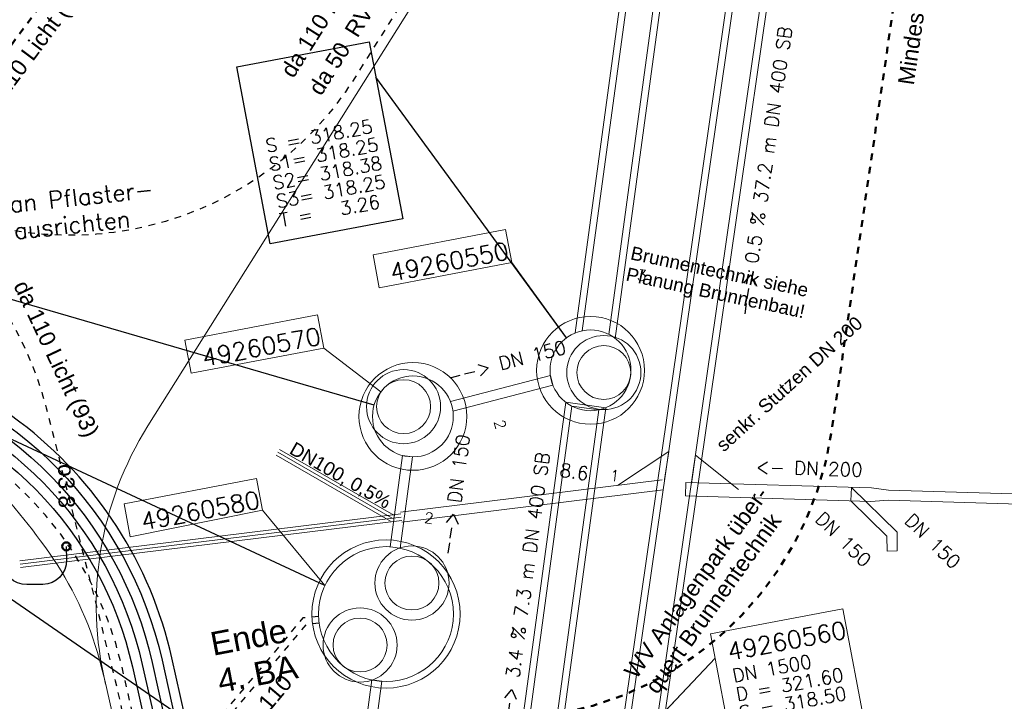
# Model space of a CAD drawing. Header units: metres. Extents: x -502 to 161, y -108 to 174.
# Tile 575 of 776: x -137 to -122, y 33 to 43. Entities that reach past the tile are written whole.
import ezdxf

# ---------------------------------------------------------------- set-up
doc = ezdxf.new("R2010")
doc.units = ezdxf.units.M
doc.header["$LTSCALE"] = 0.1
for name, pattern in [('103', [0.16875, 0.125, -0.01875, 0.00625, -0.01875]), ('2-1', [0.17, 0.06, -0.025, 0.06, -0.025]), ('202', [0.132, 0.0875, -0.019, 0.0065, -0.019]), ('226', [0.119, 0.1, -0.019])]:
    doc.linetypes.add(name, pattern=pattern)
for name, color, linetype in [('BRI31-005.05-5p02-Koordinierung Lageplan 4. BA ZOB West 2022-06-15', 7, 'Continuous'), ('BRI31-005.07-5f08-Koordinierung Lageplan 4. BA Radstation - Seeterrasse 2023-05-31', 7, 'Continuous'), ('BRI32-005.03-5f06-Koordinierung Schemaplan 4 BA ZOB Teilbereich 2 Ost - Bahnhofsallee 2023-01-21', 7, 'Continuous')]:
    doc.layers.add(name, color=color, linetype=linetype)
doc.styles.add('Arial', font='arial.ttf')
doc.styles.add('Txt', font='txt_____.ttf')

msp = doc.modelspace()

# ---------------------------------------------------------------- linework, layer by layer
at = {"layer": 'BRI31-005.05-5p02-Koordinierung Lageplan 4. BA ZOB West 2022-06-15', "color": 150, "linetype": 'Continuous', "lineweight": 25, "true_color": 0x007fff, "transparency": 33554687}
for p, q in [((-128.977, 38.189), (-131.808, 42.055)), ((-131.834, 37.189), (-138.519, 39.136)), ((-132.563, 34.511), (-138.129, 37.106)), ((-132.724, 31.205), (-137.643, 34.598)), ((-129.094, 30.983), (-126.773, 33.433))]:
    msp.add_line(p, q, dxfattribs=at)
at = {"layer": 'BRI31-005.05-5p02-Koordinierung Lageplan 4. BA ZOB West 2022-06-15', "color": 7, "linetype": 'Continuous', "lineweight": 18, "transparency": 33554687, "flags": 128}
msp.add_lwpolyline([(-133.872, 42.208), (-131.907, 42.581), (-131.409, 39.954), (-133.374, 39.581), (-133.872, 42.208)], dxfattribs=at)
at = {"layer": 'BRI31-005.05-5p02-Koordinierung Lageplan 4. BA ZOB West 2022-06-15', "color": 150, "linetype": 'Continuous', "lineweight": 25, "true_color": 0x007fff, "transparency": 33554687, "flags": 128}
msp.add_lwpolyline([(-133.872, 42.208), (-131.907, 42.581), (-131.409, 39.954), (-133.374, 39.581), (-133.872, 42.208)], dxfattribs=at)
at = {"layer": 'BRI31-005.07-5f08-Koordinierung Lageplan 4. BA Radstation - Seeterrasse 2023-05-31', "color": 150, "linetype": 'Continuous', "lineweight": 20, "true_color": 0x007fff, "transparency": 33554687}
for p, q in [((-128.977, 38.189), (-129.792, 39.303)), ((-128.977, 38.189), (-129.792, 39.303)), ((-131.734, 37.386), (-132.581, 38.036)), ((-131.734, 37.386), (-132.581, 38.036)), ((-132.563, 34.511), (-133.491, 35.628)), ((-132.563, 34.511), (-133.491, 35.628)), ((-129.094, 30.983), (-126.773, 33.433)), ((-129.094, 30.983), (-126.773, 33.433))]:
    msp.add_line(p, q, dxfattribs=at)
at = {"layer": 'BRI31-005.07-5f08-Koordinierung Lageplan 4. BA Radstation - Seeterrasse 2023-05-31', "color": 1, "linetype": 'Continuous', "lineweight": 20, "true_color": 0xff0000, "transparency": 33554687}
for p, q in [((-131.542, 35.553), (-133.238, 36.532)), ((-131.542, 35.553), (-133.238, 36.532)), ((-131.592, 35.466), (-133.288, 36.445)), ((-131.592, 35.466), (-133.288, 36.445)), ((-131.567, 35.51), (-133.263, 36.488)), ((-131.567, 35.51), (-133.263, 36.488)), ((-131.44, 35.601), (-127.561, 36.078)), ((-131.44, 35.601), (-127.561, 36.078)), ((-131.421, 35.452), (-127.543, 35.929)), ((-131.421, 35.452), (-127.543, 35.929)), ((-137.092, 34.88), (-131.437, 35.576)), ((-137.092, 34.88), (-131.437, 35.576)), ((-137.086, 34.83), (-131.431, 35.526)), ((-137.086, 34.83), (-131.431, 35.526)), ((-137.08, 34.781), (-131.424, 35.477)), ((-137.08, 34.781), (-131.424, 35.477))]:
    msp.add_line(p, q, dxfattribs=at)
at = {"layer": 'BRI31-005.07-5f08-Koordinierung Lageplan 4. BA Radstation - Seeterrasse 2023-05-31', "color": 7, "linetype": 'Continuous', "lineweight": 9, "transparency": 33554687}
for p, q in [((-127.214, 35.842), (-127.208, 36.042)), ((-127.214, 35.842), (-127.208, 36.042)), ((-124.761, 35.769), (-124.75, 35.968)), ((-124.761, 35.769), (-124.75, 35.968)), ((-124.071, 35.024), (-124.221, 35.023)), ((-124.071, 35.024), (-124.221, 35.023))]:
    msp.add_line(p, q, dxfattribs=at)
at = {"layer": 'BRI31-005.07-5f08-Koordinierung Lageplan 4. BA Radstation - Seeterrasse 2023-05-31', "color": 150, "linetype": 'Continuous', "lineweight": 13, "true_color": 0x007fff, "transparency": 33554687, "flags": 128}
for points in [[(-128.255, 38.179), (-124.26, 67.557), (-124.855, 67.638), (-128.849, 38.26)], [(-128.255, 38.179), (-124.26, 67.557), (-124.855, 67.638), (-128.849, 38.26)], [(-128.348, 38.239), (-124.364, 67.536), (-124.761, 67.59), (-128.744, 38.292)], [(-128.348, 38.239), (-124.364, 67.536), (-124.761, 67.59), (-128.744, 38.292)], [(-130.663, 37.098), (-129.179, 37.483), (-129.217, 37.628), (-130.701, 37.243)], [(-130.663, 37.098), (-129.179, 37.483), (-129.217, 37.628), (-130.701, 37.243)], [(-129.22, 31.08), (-128.395, 37.15), (-128.989, 37.231), (-129.815, 31.161)], [(-129.22, 31.08), (-128.395, 37.15), (-128.989, 37.231), (-129.815, 31.161)], [(-129.315, 31.128), (-128.5, 37.118), (-128.897, 37.171), (-129.711, 31.182)], [(-129.315, 31.128), (-128.5, 37.118), (-128.897, 37.171), (-129.711, 31.182)], [(-131.448, 35.066), (-131.264, 36.421), (-131.413, 36.441), (-131.597, 35.086)], [(-131.448, 35.066), (-131.264, 36.421), (-131.413, 36.441), (-131.597, 35.086)], [(-131.932, 31.508), (-131.717, 33.09), (-131.866, 33.11), (-132.081, 31.529)], [(-131.932, 31.508), (-131.717, 33.09), (-131.866, 33.11), (-132.081, 31.529)]]:
    msp.add_lwpolyline(points, dxfattribs=at)
at = {"layer": 'BRI31-005.07-5f08-Koordinierung Lageplan 4. BA Radstation - Seeterrasse 2023-05-31', "color": 1, "linetype": 'Continuous', "lineweight": 13, "true_color": 0xff0000, "transparency": 33554687, "flags": 128}
for points in [[(-128.197, 27.89), (-123.062, 63.509), (-123.656, 63.594), (-128.791, 27.976)], [(-128.197, 27.89), (-123.062, 63.509), (-123.656, 63.594), (-128.791, 27.976)], [(-128.289, 27.95), (-123.166, 63.488), (-123.562, 63.545), (-128.685, 28.007)], [(-128.289, 27.95), (-123.166, 63.488), (-123.562, 63.545), (-128.685, 28.007)], [(-127.522, 36.083), (-127.461, 36.501), (-128.223, 35.995)], [(-127.522, 36.083), (-127.461, 36.501), (-128.223, 35.995)], [(-127.522, 36.083), (-127.461, 36.501), (-128.223, 35.995)], [(-127.522, 36.083), (-127.461, 36.501), (-128.223, 35.995)], [(-127.126, 36.024), (-127.065, 36.445), (-126.424, 35.937)], [(-127.126, 36.024), (-127.065, 36.445), (-126.424, 35.937)], [(-127.126, 36.024), (-127.065, 36.445), (-126.424, 35.937)], [(-127.126, 36.024), (-127.065, 36.445), (-126.424, 35.937)]]:
    msp.add_lwpolyline(points, dxfattribs=at)
at = {"layer": 'BRI31-005.07-5f08-Koordinierung Lageplan 4. BA Radstation - Seeterrasse 2023-05-31', "color": 142, "linetype": 'Continuous', "lineweight": 30, "true_color": 0x0099cc, "transparency": 33554687, "flags": 128}
msp.add_lwpolyline([(-134.643, 32.579), (-134.835, 33.436, 0.177496), (-137.09, 36.937), (-139.519, 38.773), (-141.523, 40.269, -0.17993), (-142.469, 41.732), (-143.259, 45.305), (-143.259, 45.305, -0.25774), (-142.575, 47.623), (-142.575, 47.623), (-134.434, 55.667), (-134.434, 55.667, -0.145153), (-133.554, 56.138), (-133.554, 56.138, 0.265247), (-132.875, 56.735), (-132.875, 56.735), (-130.744, 62.94, -0.107169)], format="xyb", dxfattribs=at)
at = {"layer": 'BRI31-005.07-5f08-Koordinierung Lageplan 4. BA Radstation - Seeterrasse 2023-05-31', "color": 4, "linetype": '103', "lineweight": 50, "true_color": 0x00ffff, "transparency": 33554687, "flags": 128}
msp.add_lwpolyline([(-254.932, 33.239), (-254.932, 33.239, -0.133546), (-234.307, 40.072), (-234.307, 40.072), (-218.197, 40.948, -0.112636), (-213.199, 40.089, 0.175809), (-206.725, 39.787), (-199.607, 41.997), (-199.607, 41.997, -0.078169), (-198.087, 42.321), (-198.087, 42.321), (-197.129, 42.373, -0.05937), (-195.948, 42.297, 0.059369), (-194.767, 42.221), (-174.631, 43.315), (-169.746, 43.384), (-169.746, 43.384, 0.029754), (-166.402, 43.63), (-166.402, 43.63, -0.011354), (-164.123, 43.882), (-164.123, 43.882, 0.110668), (-162.039, 44.545), (-162.039, 44.545), (-161.576, 44.817), (-160.539, 45.425, -0.34828), (-156.848, 44.907), (-154.481, 42.423), (-154.481, 42.423, 0.105958), (-147.692, 37.792), (-147.692, 37.792), (-147.692, 37.792, -0.052347), (-138.49, 32.859), (-138.49, 32.859), (-138.49, 32.859, 0.153853), (-137.05, 32.428), (-137.05, 32.428), (-136.204, 32.44), (-129.921, 32.527), (-129.921, 32.527, 0.3685), (-125.043, 36.806), (-125.043, 36.806), (-123.421, 47.943, -0.104398), (-122.708, 49.882), (-117.175, 58.694), (-117.175, 58.694, -0.222151), (-112.511, 61.703), (-112.511, 61.703)], format="xyb", dxfattribs=at)
at = {"layer": 'BRI31-005.07-5f08-Koordinierung Lageplan 4. BA Radstation - Seeterrasse 2023-05-31', "color": 1, "linetype": '226', "lineweight": 50, "true_color": 0xff0000, "transparency": 33554687, "flags": 128}
msp.add_lwpolyline([(-128.293, 55.343), (-128.653, 54.86), (-128.653, 54.86, -0.052917), (-128.732, 54.775), (-128.732, 54.775, 0.052903), (-129.619, 53.817), (-130.04, 53.253, 0.103068), (-130.716, 51.796), (-130.716, 51.796, -0.103298), (-131.394, 50.339), (-131.394, 50.339), (-139.239, 39.826)], format="xyb", dxfattribs=at)
at = {"layer": 'BRI31-005.07-5f08-Koordinierung Lageplan 4. BA Radstation - Seeterrasse 2023-05-31', "color": 1, "linetype": 'Continuous', "lineweight": 20, "true_color": 0xff0000, "transparency": 33554687, "flags": 128}
for points in [[(-135.818, 33.048), (-135.818, 33.048, -0.202014), (-135.191, 36.879), (-135.191, 36.879), (-126.544, 50.641, 0.39094), (-126.83, 52.175), (-127.877, 52.956)], [(-135.818, 33.048), (-135.818, 33.048, -0.202014), (-135.191, 36.879), (-135.191, 36.879), (-126.544, 50.641, 0.39094), (-126.83, 52.175), (-127.877, 52.956)], [(-131.29, 23.297, -0.117463), (-131.658, 24.079), (-131.658, 24.079, 0.147933), (-132.067, 24.826), (-132.067, 24.826), (-133.576, 26.31, -0.152515), (-135.276, 29.491, -0.025735), (-135.475, 30.935), (-135.475, 30.935, 0.044386), (-135.91, 33.409), (-135.91, 33.409, 0.089102), (-136.663, 35.008), (-136.663, 35.008, 0.034764), (-137.697, 36.267), (-137.697, 36.267)], [(-131.29, 23.297, -0.117463), (-131.658, 24.079), (-131.658, 24.079, 0.147933), (-132.067, 24.826), (-132.067, 24.826), (-133.576, 26.31, -0.152515), (-135.276, 29.491, -0.025735), (-135.475, 30.935), (-135.475, 30.935, 0.044386), (-135.91, 33.409), (-135.91, 33.409, 0.089102), (-136.663, 35.008), (-136.663, 35.008, 0.034764), (-137.697, 36.267), (-137.697, 36.267)]]:
    msp.add_lwpolyline(points, format="xyb", dxfattribs=at)
at = {"layer": 'BRI31-005.07-5f08-Koordinierung Lageplan 4. BA Radstation - Seeterrasse 2023-05-31', "color": 190, "linetype": '2-1', "lineweight": 30, "true_color": 0x7f00ff, "transparency": 33554687, "flags": 128}
for points in [[(-127.963, 52.833), (-126.92, 52.055, -0.390939), (-126.671, 50.721), (-132.12, 42.048, -0.437879), (-139.344, 40.701), (-141.061, 41.982)], [(-141.151, 41.862), (-138.557, 39.927, -0.172085), (-136.7, 37.147), (-135.71, 33.237), (-135.71, 33.237, -0.040718), (-135.328, 30.964), (-135.328, 30.964, 0.025662), (-135.129, 29.52), (-135.129, 29.52, 0.152696), (-133.469, 26.415), (-133.469, 26.415), (-132.716, 25.675, 0.109772), (-131.979, 25.214), (-131.979, 25.214, -0.264521), (-131.472, 24.629), (-131.472, 24.629)]]:
    msp.add_lwpolyline(points, format="xyb", dxfattribs=at)
at = {"layer": 'BRI31-005.07-5f08-Koordinierung Lageplan 4. BA Radstation - Seeterrasse 2023-05-31', "color": 7, "linetype": 'Continuous', "lineweight": 30, "transparency": 33554687, "flags": 128}
for points in [[(-152.114, 43.992), (-149.235, 41.081), (-149.235, 41.081, 0.112774), (-147.24, 39.818), (-147.24, 39.818), (-145.464, 39.19, 0.037032), (-142.443, 38.367, -0.012109), (-139.375, 37.697), (-139.375, 37.697, -0.285019), (-135.128, 33.371), (-135.128, 33.371), (-134.937, 32.52), (-134.392, 29.659), (-134.392, 29.659, 0.152657), (-132.943, 26.949), (-132.943, 26.949), (-131.448, 25.48), (-131.448, 25.48, -0.007585), (-131.417, 25.449), (-131.417, 25.449), (-131.417, 25.449, -0.145681), (-130.785, 24.253), (-130.785, 24.253), (-130.656, 23.609)], [(-151.936, 42.866), (-151.936, 42.866, 0.088801), (-151.102, 42.283), (-151.102, 42.283), (-151.102, 42.283, -0.08992), (-150.269, 41.7), (-150.269, 41.7), (-149.448, 40.869, 0.115633), (-147.281, 39.514), (-144.436, 38.544), (-144.436, 38.544, 0.065289), (-143.46, 38.348), (-143.46, 38.348, -0.030773), (-142.471, 38.22), (-142.471, 38.22, -0.012109), (-139.411, 37.551), (-139.411, 37.551, -0.284994), (-135.274, 33.338), (-135.084, 32.492)], [(-152.042, 42.76, 0.088832), (-151.208, 42.178), (-151.208, 42.178, -0.089956), (-150.376, 41.594), (-150.376, 41.594), (-149.555, 40.764, 0.115671), (-147.329, 39.372), (-144.476, 38.399, 0.064694), (-143.47, 38.199), (-143.47, 38.199, -0.030773), (-142.5, 38.072), (-142.5, 38.072), (-142.5, 38.072, -0.012109), (-139.447, 37.405), (-139.447, 37.405), (-139.447, 37.405, -0.284968), (-135.421, 33.306), (-135.421, 33.306), (-135.232, 32.464), (-134.687, 29.603, 0.152638), (-133.154, 26.735), (-131.646, 25.254, -0.150399), (-131.324, 24.659)], [(-147.24, 39.818), (-145.464, 39.19, 0.037032), (-142.443, 38.367, -0.012109), (-139.375, 37.697), (-139.375, 37.697, -0.285019), (-135.128, 33.371), (-135.128, 33.371), (-134.937, 32.52), (-134.392, 29.659), (-134.392, 29.659, 0.152657), (-132.943, 26.949), (-132.943, 26.949), (-131.448, 25.48), (-131.448, 25.48, -0.007585), (-131.417, 25.449), (-131.417, 25.449), (-131.417, 25.449, -0.145681), (-130.785, 24.253), (-130.785, 24.253), (-130.656, 23.609)]]:
    msp.add_lwpolyline(points, format="xyb", dxfattribs=at)
at = {"layer": 'BRI31-005.07-5f08-Koordinierung Lageplan 4. BA Radstation - Seeterrasse 2023-05-31', "color": 3, "linetype": 'Continuous', "lineweight": 30, "true_color": 0x00ff00, "transparency": 33554687, "flags": 128}
for points in [[(-152.008, 44.098), (-149.129, 41.186), (-149.129, 41.186, 0.112767), (-147.19, 39.959), (-147.19, 39.959), (-145.414, 39.331, 0.037213), (-142.399, 38.511, -0.01205), (-139.34, 37.843), (-139.34, 37.843, -0.285044), (-134.981, 33.403), (-134.981, 33.403), (-134.79, 32.548), (-134.245, 29.687), (-134.245, 29.687, 0.152657), (-132.838, 27.056), (-132.838, 27.056), (-131.343, 25.587, -0.007309), (-131.31, 25.554, -0.145681), (-130.638, 24.282), (-130.509, 23.638)], [(-147.19, 39.959), (-145.414, 39.331, 0.037213), (-142.399, 38.511, -0.01205), (-139.34, 37.843), (-139.34, 37.843, -0.285044), (-134.981, 33.403), (-134.981, 33.403), (-134.79, 32.548), (-134.245, 29.687), (-134.245, 29.687, 0.152657), (-132.838, 27.056), (-132.838, 27.056), (-131.343, 25.587, -0.007309), (-131.31, 25.554, -0.145681), (-130.638, 24.282), (-130.509, 23.638)]]:
    msp.add_lwpolyline(points, format="xyb", dxfattribs=at)
at = {"layer": 'BRI31-005.07-5f08-Koordinierung Lageplan 4. BA Radstation - Seeterrasse 2023-05-31', "color": 3, "linetype": '2-1', "lineweight": 30, "true_color": 0x00ff00, "transparency": 33554687, "flags": 128}
msp.add_lwpolyline([(-131.472, 24.629, 0.1504), (-131.751, 25.147), (-133.259, 26.629, -0.152638), (-134.834, 29.575), (-135.379, 32.436), (-135.567, 33.273), (-135.567, 33.273, 0.284942), (-139.482, 37.26), (-139.482, 37.26), (-139.482, 37.26, 0.012109), (-142.528, 37.925), (-142.528, 37.925), (-142.528, 37.925, 0.030773), (-143.48, 38.049), (-143.48, 38.049), (-143.48, 38.049, -0.06529), (-144.533, 38.26), (-144.533, 38.26), (-147.378, 39.23), (-147.378, 39.23, -0.115682), (-149.662, 40.659), (-149.662, 40.659), (-150.482, 41.489, 0.089986), (-151.314, 42.072, -0.088862), (-152.148, 42.654)], format="xyb", dxfattribs=at)
at = {"layer": 'BRI31-005.07-5f08-Koordinierung Lageplan 4. BA Radstation - Seeterrasse 2023-05-31', "color": 7, "linetype": 'Continuous', "lineweight": 13, "transparency": 33554687, "flags": 128}
for points in [[(-131.85, 39.421), (-129.885, 39.794), (-129.792, 39.303), (-131.757, 38.93), (-131.85, 39.421)], [(-131.85, 39.421), (-129.885, 39.794), (-129.792, 39.303), (-131.757, 38.93), (-131.85, 39.421)], [(-134.64, 38.155), (-132.675, 38.527), (-132.581, 38.036), (-134.546, 37.663), (-134.64, 38.155)], [(-134.64, 38.155), (-132.675, 38.527), (-132.581, 38.036), (-134.546, 37.663), (-134.64, 38.155)], [(-135.545, 35.725), (-133.58, 36.098), (-133.491, 35.628), (-135.452, 35.234), (-135.545, 35.725)], [(-135.545, 35.725), (-133.58, 36.098), (-133.491, 35.628), (-135.452, 35.234), (-135.545, 35.725)], [(-126.841, 33.793), (-124.876, 34.166), (-124.535, 32.364), (-126.5, 31.991), (-126.841, 33.793)], [(-126.841, 33.793), (-124.876, 34.166), (-124.535, 32.364), (-126.5, 31.991), (-126.841, 33.793)]]:
    msp.add_lwpolyline(points, dxfattribs=at)
at = {"layer": 'BRI31-005.07-5f08-Koordinierung Lageplan 4. BA Radstation - Seeterrasse 2023-05-31', "color": 150, "linetype": 'Continuous', "lineweight": 20, "true_color": 0x007fff, "transparency": 33554687, "flags": 128}
for points in [[(-131.85, 39.421), (-129.885, 39.794), (-129.792, 39.303), (-131.757, 38.93), (-131.85, 39.421)], [(-131.85, 39.421), (-129.885, 39.794), (-129.792, 39.303), (-131.757, 38.93), (-131.85, 39.421)], [(-134.64, 38.155), (-132.675, 38.527), (-132.581, 38.036), (-134.546, 37.663), (-134.64, 38.155)], [(-134.64, 38.155), (-132.675, 38.527), (-132.581, 38.036), (-134.546, 37.663), (-134.64, 38.155)], [(-135.545, 35.725), (-133.58, 36.098), (-133.491, 35.628), (-135.452, 35.234), (-135.545, 35.725)], [(-135.545, 35.725), (-133.58, 36.098), (-133.491, 35.628), (-135.452, 35.234), (-135.545, 35.725)], [(-126.841, 33.793), (-124.876, 34.166), (-124.535, 32.364), (-126.5, 31.991), (-126.841, 33.793)], [(-126.841, 33.793), (-124.876, 34.166), (-124.535, 32.364), (-126.5, 31.991), (-126.841, 33.793)]]:
    msp.add_lwpolyline(points, dxfattribs=at)
at = {"layer": 'BRI31-005.07-5f08-Koordinierung Lageplan 4. BA Radstation - Seeterrasse 2023-05-31', "color": 1, "linetype": 'Continuous', "lineweight": 30, "true_color": 0xff0000, "transparency": 33554687, "flags": 128}
msp.add_lwpolyline([(-136.401, 35.092), (-136.398, 34.889), (-136.398, 34.889, -0.414213), (-136.748, 34.528), (-136.748, 34.528), (-136.987, 34.525), (-136.987, 34.525, -0.414213), (-137.347, 34.875), (-137.347, 34.875), (-137.376, 36.93, 0.233043), (-138.24, 38.623), (-139.367, 39.464)], format="xyb", dxfattribs=at)
at = {"layer": 'BRI31-005.07-5f08-Koordinierung Lageplan 4. BA Radstation - Seeterrasse 2023-05-31', "color": 1, "linetype": 'Continuous', "lineweight": 20, "true_color": 0xff0000, "transparency": 33554687, "flags": 128}
for points in [[(-127.208, 36.042), (-124.454, 35.96), (-124.202, 35.927), (-117.974, 35.741)], [(-127.208, 36.042), (-124.454, 35.96), (-124.202, 35.927), (-117.974, 35.741)], [(-124.071, 35.024), (-124.074, 35.305), (-124.75, 35.968)], [(-124.071, 35.024), (-124.074, 35.305), (-124.75, 35.968)], [(-127.214, 35.842), (-124.46, 35.76), (-124.206, 35.777), (-118.037, 35.592)], [(-127.214, 35.842), (-124.46, 35.76), (-124.206, 35.777), (-118.037, 35.592)], [(-124.221, 35.023), (-124.223, 35.242), (-124.761, 35.769)], [(-124.221, 35.023), (-124.223, 35.242), (-124.761, 35.769)]]:
    msp.add_lwpolyline(points, dxfattribs=at)
at = {"layer": 'BRI31-005.07-5f08-Koordinierung Lageplan 4. BA Radstation - Seeterrasse 2023-05-31', "color": 7, "linetype": '202', "lineweight": 30, "transparency": 33554687, "flags": 128}
for points in [[(-132.658, 34.05), (-132.891, 34.03), (-135.856, 30.494), (-135.95, 30.476)], [(-132.658, 34.05), (-132.891, 34.03), (-135.856, 30.494), (-135.95, 30.476)], [(-132.649, 33.951), (-132.841, 33.934), (-135.803, 30.402), (-135.931, 30.378)], [(-132.649, 33.951), (-132.841, 33.934), (-135.803, 30.402), (-135.931, 30.378)]]:
    msp.add_lwpolyline(points, dxfattribs=at)
at = {"layer": 'BRI31-005.07-5f08-Koordinierung Lageplan 4. BA Radstation - Seeterrasse 2023-05-31', "color": 150, "linetype": 'Continuous', "lineweight": 20, "true_color": 0x007fff, "transparency": 33554687}
for centre, radius in [((-128.622, 37.705), 0.8), ((-128.622, 37.705), 0.8), ((-128.622, 37.705), 0.6), ((-128.622, 37.705), 0.6), ((-128.425, 37.672), 0.55), ((-128.425, 37.672), 0.55), ((-128.425, 37.672), 0.4), ((-128.425, 37.672), 0.4), ((-131.258, 37.021), 0.8), ((-131.258, 37.021), 0.8), ((-131.396, 37.166), 0.55), ((-131.396, 37.166), 0.55), ((-131.258, 37.021), 0.6), ((-131.258, 37.021), 0.6), ((-131.396, 37.166), 0.4), ((-131.396, 37.166), 0.4), ((-131.657, 34.088), 1.1), ((-131.657, 34.088), 1.1), ((-131.657, 34.088), 1), ((-131.657, 34.088), 1), ((-131.272, 34.548), 0.55), ((-131.272, 34.548), 0.55), ((-131.272, 34.548), 0.4), ((-131.272, 34.548), 0.4), ((-132.042, 33.628), 0.55), ((-132.042, 33.628), 0.55), ((-132.042, 33.628), 0.4), ((-132.042, 33.628), 0.4)]:
    msp.add_circle(centre, radius, dxfattribs=at)
at = {"layer": 'BRI31-005.07-5f08-Koordinierung Lageplan 4. BA Radstation - Seeterrasse 2023-05-31', "color": 191, "linetype": 'Continuous', "lineweight": 50, "true_color": 0xbf7fff, "transparency": 33554687}
msp.add_circle((-136.401, 35.092), 0.06, dxfattribs=at)
at = {"layer": 'BRI32-005.03-5f06-Koordinierung Schemaplan 4 BA ZOB Teilbereich 2 Ost - Bahnhofsallee 2023-01-21', "color": 150, "linetype": 'Continuous', "lineweight": 20, "true_color": 0x007fff, "transparency": 33554687}
msp.add_line((-129.094, 30.983), (-126.773, 33.433), dxfattribs=at)
at = {"layer": 'BRI32-005.03-5f06-Koordinierung Schemaplan 4 BA ZOB Teilbereich 2 Ost - Bahnhofsallee 2023-01-21', "color": 1, "linetype": 'Continuous', "lineweight": 13, "true_color": 0xff0000, "transparency": 33554687, "flags": 128}
for points in [[(-128.197, 27.89), (-123.062, 63.509), (-123.656, 63.594), (-128.791, 27.976)], [(-128.289, 27.95), (-123.166, 63.488), (-123.562, 63.545), (-128.685, 28.007)]]:
    msp.add_lwpolyline(points, dxfattribs=at)
at = {"layer": 'BRI32-005.03-5f06-Koordinierung Schemaplan 4 BA ZOB Teilbereich 2 Ost - Bahnhofsallee 2023-01-21', "color": 150, "linetype": 'Continuous', "lineweight": 13, "true_color": 0x007fff, "transparency": 33554687, "flags": 128}
for points in [[(-129.22, 31.08), (-128.395, 37.15), (-128.989, 37.231), (-129.815, 31.161)], [(-129.315, 31.128), (-128.5, 37.118), (-128.897, 37.171), (-129.711, 31.182)]]:
    msp.add_lwpolyline(points, dxfattribs=at)
at = {"layer": 'BRI32-005.03-5f06-Koordinierung Schemaplan 4 BA ZOB Teilbereich 2 Ost - Bahnhofsallee 2023-01-21', "color": 7, "linetype": 'Continuous', "lineweight": 13, "transparency": 33554687, "flags": 128}
msp.add_lwpolyline([(-126.841, 33.793), (-124.876, 34.166), (-124.535, 32.364), (-126.5, 31.991), (-126.841, 33.793)], dxfattribs=at)
at = {"layer": 'BRI32-005.03-5f06-Koordinierung Schemaplan 4 BA ZOB Teilbereich 2 Ost - Bahnhofsallee 2023-01-21', "color": 150, "linetype": 'Continuous', "lineweight": 20, "true_color": 0x007fff, "transparency": 33554687, "flags": 128}
msp.add_lwpolyline([(-126.841, 33.793), (-124.876, 34.166), (-124.535, 32.364), (-126.5, 31.991), (-126.841, 33.793)], dxfattribs=at)

# ---------------------------------------------------------------- texts
at = {"layer": 'BRI31-005.05-5p02-Koordinierung Lageplan 4. BA ZOB West 2022-06-15', "color": 150, "true_color": 0x007fff, "transparency": 33554687, "attachment_point": 1, "line_spacing_factor": 0.25, "style": 'Txt'}
for s, insert, char_height, rotation in [('S = 318.25', (-133.461, 41.13), 0.2, 10.737), ('S1= 318.25', (-133.409, 40.855), 0.2, 10.737), ('S2= 318.38', (-133.357, 40.58), 0.2, 10.737), ('S3= 318.25', (-133.304, 40.305), 0.2, 10.737), ('T =   3.26', (-133.252, 40.03), 0.2, 10.737), ('--> DN 150', (-130.768, 37.697), 0.2, 14.5465), ('2', (-129.903, 36.988), 0.16, 284.5465), ('--> DN 150', (-130.851, 34.974), 0.2, 82.2531), ('2', (-131.076, 35.603), 0.16, 352.2531), ('--> 3.4 % 7.3 m DN 400 SB', (-129.986, 32.374), 0.2, 82.2567)]:
    msp.add_mtext(s, dxfattribs=dict(at, insert=insert, char_height=char_height, rotation=rotation))
at = {"layer": 'BRI31-005.05-5p02-Koordinierung Lageplan 4. BA ZOB West 2022-06-15', "color": 1, "true_color": 0xff0000, "transparency": 33554687, "insert": (-129.062, 36.329), "char_height": 0.2, "attachment_point": 1, "rotation": 351.7967, "line_spacing_factor": 0.25, "style": 'Txt'}
msp.add_mtext('8.6', dxfattribs=at)
at = {"layer": 'BRI31-005.05-5p02-Koordinierung Lageplan 4. BA ZOB West 2022-06-15', "color": 7, "transparency": 33554687, "insert": (-133.874, 32.427), "char_height": 0.24, "attachment_point": 1, "rotation": 50.018, "line_spacing_factor": 0.25, "style": 'Arial'}
msp.add_mtext('da 110', dxfattribs=at)
at = {"layer": 'BRI31-005.07-5f08-Koordinierung Lageplan 4. BA Radstation - Seeterrasse 2023-05-31', "color": 4, "true_color": 0x00ffff, "transparency": 33554687, "char_height": 0.24, "attachment_point": 1, "line_spacing_factor": 0.25, "style": 'Arial'}
for s, insert, rotation in [('Mindestüberdeckung 1,0 m', (-124.063, 41.963), 81.7153), ('WV Anlagenpark über-', (-128.14, 33.247), 54.3746), ('quert Brunnentechnik', (-127.828, 33.023), 54.3746)]:
    msp.add_mtext(s, dxfattribs=dict(at, insert=insert, rotation=rotation))
at = {"layer": 'BRI31-005.07-5f08-Koordinierung Lageplan 4. BA Radstation - Seeterrasse 2023-05-31', "color": 190, "true_color": 0x7f00ff, "transparency": 33554687, "char_height": 0.24, "attachment_point": 1, "line_spacing_factor": 0.25, "style": 'Arial'}
for insert, rotation in [((-133.236, 42.155), 57.86), ((-133.236, 42.155), 57.86), ((-136.973, 39.067), 295.1924)]:
    msp.add_mtext('da 110 Licht (93)', dxfattribs=dict(at, insert=insert, rotation=rotation))
at = {"layer": 'BRI31-005.07-5f08-Koordinierung Lageplan 4. BA Radstation - Seeterrasse 2023-05-31', "color": 1, "true_color": 0xff0000, "transparency": 33554687, "attachment_point": 1, "line_spacing_factor": 0.25}
for s, insert, char_height, rotation, style in [('RV 24.6.23', (-132.285, 42.755), 0.24, 57.86, 'Arial'), ('RV 24.6.23', (-132.285, 42.755), 0.24, 57.86, 'Arial'), ('da 50', (-132.824, 41.893), 0.24, 57.86, 'Arial'), ('da 50', (-132.824, 41.893), 0.24, 57.86, 'Arial'), ('--> 0.5 % 37.2 m DN 400 SB', (-126.446, 38.528), 0.2, 81.7967, 'Txt'), ('--> 0.5 % 37.2 m DN 400 SB', (-126.446, 38.528), 0.2, 81.7967, 'Txt'), ('Brunnentechnik siehe', (-128, 39.549), 0.2, 347.9556, 'Arial'), ('Planung Brunnenbau!', (-128.067, 39.236), 0.2, 347.9556, 'Arial'), ('senkr. Stutzen DN 200', (-126.779, 36.632), 0.2, 42.3072, 'Arial'), ('senkr. Stutzen DN 200', (-126.779, 36.632), 0.2, 42.3072, 'Arial'), ('8.6', (-129.062, 36.329), 0.2, 351.7967, 'Txt'), ('8.6', (-129.062, 36.329), 0.2, 351.7967, 'Txt'), ('<- DN 200', (-126.165, 36.375), 0.2, 358.2853, 'Txt'), ('<- DN 200', (-126.165, 36.375), 0.2, 358.2853, 'Txt'), ('DN 150', (-125.164, 35.625), 0.2, 315.5801, 'Txt'), ('DN 150', (-123.837, 35.599), 0.2, 315.5801, 'Txt')]:
    msp.add_mtext(s, dxfattribs=dict(at, insert=insert, char_height=char_height, rotation=rotation, style=style))
at = {"layer": 'BRI31-005.07-5f08-Koordinierung Lageplan 4. BA Radstation - Seeterrasse 2023-05-31', "color": 7, "transparency": 33554687, "attachment_point": 1, "line_spacing_factor": 0.25}
for s, insert, char_height, rotation, style in [('da 110 Licht (90-3)', (-137.76, 41.526), 0.24, 53.2696, 'Arial'), ('Schacht an Pflaster-', (-138.759, 40.131), 0.25, 6.0999, 'Txt'), ('richtung ausrichten', (-138.716, 39.733), 0.25, 6.0999, 'Txt'), ('o3.8', (-136.283, 36.316), 0.24, 270.7967, 'Arial')]:
    msp.add_mtext(s, dxfattribs=dict(at, insert=insert, char_height=char_height, rotation=rotation, style=style))
at = {"layer": 'BRI31-005.07-5f08-Koordinierung Lageplan 4. BA Radstation - Seeterrasse 2023-05-31', "color": 150, "true_color": 0x007fff, "transparency": 33554687, "attachment_point": 1, "line_spacing_factor": 0.25}
for s, insert, char_height, rotation, style in [('49260550', (-131.617, 39.281), 0.26, 10.737, 'Txt'), ('49260550', (-131.617, 39.281), 0.26, 10.737, 'Txt'), ('3', (-127.917, 39.204), 0.16, 352.2572, 'Txt'), ('3', (-127.917, 39.204), 0.16, 352.2572, 'Txt'), ('49260570', (-134.406, 38.014), 0.26, 10.737, 'Txt'), ('49260570', (-134.406, 38.014), 0.26, 10.737, 'Txt'), ('--> DN 150', (-130.768, 37.697), 0.2, 14.5465, 'Txt'), ('--> DN 150', (-130.768, 37.697), 0.2, 14.5465, 'Txt'), ('2', (-129.903, 36.988), 0.16, 284.5465, 'Txt'), ('2', (-129.903, 36.988), 0.16, 284.5465, 'Txt'), ('DN100, 0,5%', (-133.006, 36.654), 0.20138, 330, 'Arial'), ('DN100, 0,5%', (-133.006, 36.654), 0.20138, 330, 'Arial'), ('DN100, 0,5%', (-133.006, 36.654), 0.20138, 330, 'Arial'), ('DN100, 0,5%', (-133.006, 36.654), 0.20138, 330, 'Arial'), ('--> DN 150', (-130.851, 34.974), 0.2, 82.2531, 'Txt'), ('--> DN 150', (-130.851, 34.974), 0.2, 82.2531, 'Txt'), ('1', (-128.321, 36.231), 0.16, 352.2567, 'Txt'), ('1', (-128.321, 36.231), 0.16, 352.2567, 'Txt'), ('49260580', (-135.312, 35.585), 0.26, 10.737, 'Txt'), ('49260580', (-135.312, 35.585), 0.26, 10.737, 'Txt'), ('2', (-131.076, 35.603), 0.16, 352.2531, 'Txt'), ('2', (-131.076, 35.603), 0.16, 352.2531, 'Txt'), ('--> 3.4 % 7.3 m DN 400 SB', (-129.986, 32.374), 0.2, 82.2567, 'Txt'), ('--> 3.4 % 7.3 m DN 400 SB', (-129.986, 32.374), 0.2, 82.2567, 'Txt'), ('49260560', (-126.608, 33.653), 0.26, 10.737, 'Txt'), ('49260560', (-126.608, 33.653), 0.26, 10.737, 'Txt'), ('DN 1500', (-126.534, 33.266), 0.2, 10.737, 'Txt'), ('DN 1500', (-126.534, 33.266), 0.2, 10.737, 'Txt'), ('D = 321.60', (-126.482, 32.99), 0.2, 10.737, 'Txt'), ('D = 321.60', (-126.482, 32.99), 0.2, 10.737, 'Txt'), ('S = 318.50', (-126.43, 32.715), 0.2, 10.737, 'Txt'), ('S = 318.50', (-126.43, 32.715), 0.2, 10.737, 'Txt')]:
    msp.add_mtext(s, dxfattribs=dict(at, insert=insert, char_height=char_height, rotation=rotation, style=style))
at = {"layer": 'BRI31-005.07-5f08-Koordinierung Lageplan 4. BA Radstation - Seeterrasse 2023-05-31', "color": 255, "transparency": 33554687, "char_height": 0.35, "attachment_point": 1, "rotation": 10.7794, "line_spacing_factor": 0.25, "style": 'Arial'}
for s, insert in [('Ende', (-134.289, 33.811)), ('4. BA', (-134.184, 33.261))]:
    msp.add_mtext(s, dxfattribs=dict(at, insert=insert))
at = {"layer": 'BRI32-005.03-5f06-Koordinierung Schemaplan 4 BA ZOB Teilbereich 2 Ost - Bahnhofsallee 2023-01-21', "color": 150, "true_color": 0x007fff, "transparency": 33554687, "attachment_point": 1, "line_spacing_factor": 0.25, "style": 'Txt'}
for s, insert, char_height, rotation in [('--> 3.4 % 7.3 m DN 400 SB', (-129.986, 32.374), 0.2, 82.2567), ('49260560', (-126.608, 33.653), 0.26, 10.737), ('DN 1500', (-126.534, 33.266), 0.2, 10.737), ('D = 321.60', (-126.482, 32.99), 0.2, 10.737), ('S = 318.50', (-126.43, 32.715), 0.2, 10.737)]:
    msp.add_mtext(s, dxfattribs=dict(at, insert=insert, char_height=char_height, rotation=rotation))

doc.saveas('drawing.dxf')
